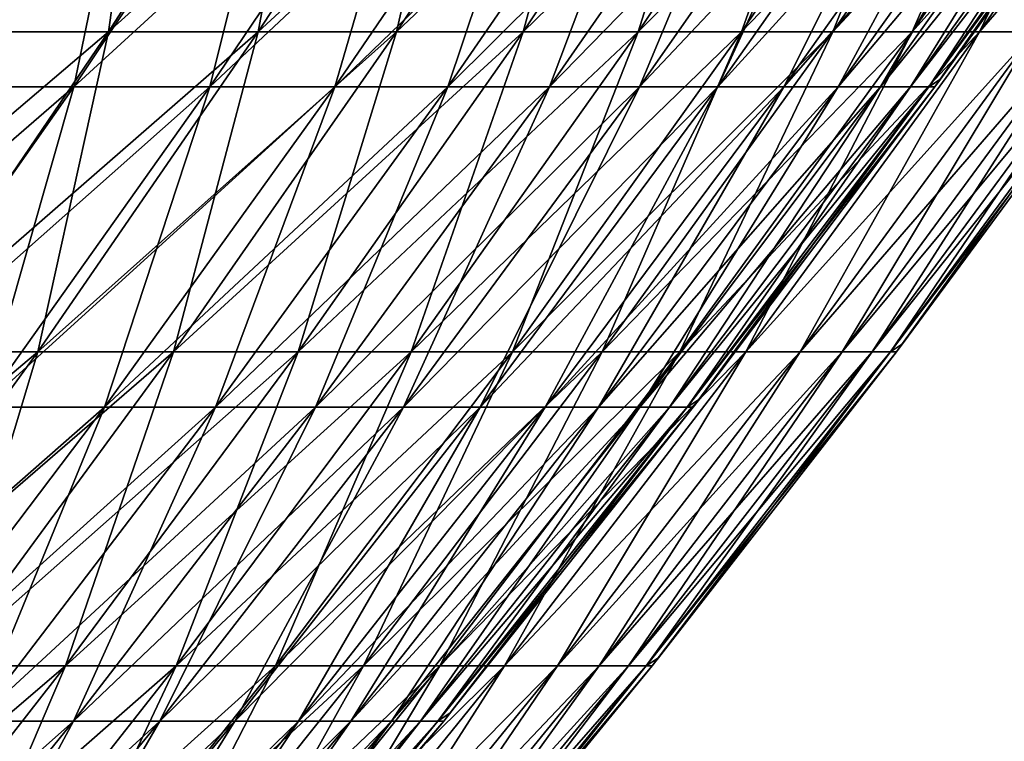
# Model space of a CAD drawing. Header units: millimetres. Extents: x -250 to 250, y 3898 to 4150.
# Tile 526 of 558: x 186 to 201, y 3993 to 4004. Entities that reach past the tile are written whole.
import ezdxf

# ---------------------------------------------------------------- set-up
doc = ezdxf.new("R2010")
doc.units = ezdxf.units.MM
doc.header["$LTSCALE"] = 5.599365
for name, color, linetype in [('2', 7, 'CONTINUOUS'), ('3', 7, 'CONTINUOUS'), ('4', 7, 'CONTINUOUS'), ('5', 7, 'CONTINUOUS')]:
    doc.layers.add(name, color=color, linetype=linetype)

msp = doc.modelspace()

# ---------------------------------------------------------------- linework, layer by layer
at = {"layer": '2', "color": 251, "linetype": 'Continuous', "true_color": 0x504f50}
for points in [[(184.382, 4004.03, -84.829), (181.682, 4004.03, -90.467), (187.632, 4009.137, -86.324), (184.382, 4004.03, -84.829)], [(187.632, 4009.137, -86.324), (181.682, 4004.03, -90.467), (184.885, 4009.137, -92.062), (187.632, 4009.137, -86.324)], [(186.907, 4004.03, -79.111), (184.382, 4004.03, -84.829), (190.201, 4009.137, -80.505), (186.907, 4004.03, -79.111)], [(190.201, 4009.137, -80.505), (184.382, 4004.03, -84.829), (187.632, 4009.137, -86.324), (190.201, 4009.137, -80.505)], [(189.255, 4004.03, -73.318), (186.907, 4004.03, -79.111), (192.59, 4009.137, -74.61), (189.255, 4004.03, -73.318)], [(192.59, 4009.137, -74.61), (186.907, 4004.03, -79.111), (190.201, 4009.137, -80.505), (192.59, 4009.137, -74.61)], [(191.423, 4004.03, -67.455), (189.255, 4004.03, -73.318), (194.797, 4009.137, -68.644), (191.423, 4004.03, -67.455)], [(194.797, 4009.137, -68.644), (189.255, 4004.03, -73.318), (192.59, 4009.137, -74.61), (194.797, 4009.137, -68.644)], [(193.409, 4004.03, -61.528), (191.423, 4004.03, -67.455), (196.818, 4009.137, -62.612), (193.409, 4004.03, -61.528)], [(196.818, 4009.137, -62.612), (191.423, 4004.03, -67.455), (194.797, 4009.137, -68.644), (196.818, 4009.137, -62.612)], [(195.212, 4004.03, -55.543), (193.409, 4004.03, -61.528), (198.653, 4009.137, -56.522), (195.212, 4004.03, -55.543)], [(198.653, 4009.137, -56.522), (193.409, 4004.03, -61.528), (196.818, 4009.137, -62.612), (198.653, 4009.137, -56.522)], [(196.83, 4004.03, -49.505), (195.212, 4004.03, -55.543), (200.299, 4009.137, -50.377), (196.83, 4004.03, -49.505)], [(200.299, 4009.137, -50.377), (195.212, 4004.03, -55.543), (198.653, 4009.137, -56.522), (200.299, 4009.137, -50.377)], [(198.261, 4004.03, -43.42), (196.83, 4004.03, -49.505), (201.756, 4009.137, -44.185), (198.261, 4004.03, -43.42)], [(201.756, 4009.137, -44.185), (196.83, 4004.03, -49.505), (200.299, 4009.137, -50.377), (201.756, 4009.137, -44.185)], [(199.504, 4004.03, -37.294), (198.261, 4004.03, -43.42), (203.021, 4009.137, -37.951), (199.504, 4004.03, -37.294)], [(203.021, 4009.137, -37.951), (198.261, 4004.03, -43.42), (201.756, 4009.137, -44.185), (203.021, 4009.137, -37.951)], [(200.558, 4004.03, -31.132), (199.504, 4004.03, -37.294), (204.093, 4009.137, -31.681), (200.558, 4004.03, -31.132)], [(204.093, 4009.137, -31.681), (199.504, 4004.03, -37.294), (203.021, 4009.137, -37.951), (204.093, 4009.137, -31.681)], [(201.422, 4004.03, -24.941), (200.558, 4004.03, -31.132), (204.972, 4009.137, -25.381), (201.422, 4004.03, -24.941)], [(204.972, 4009.137, -25.381), (200.558, 4004.03, -31.132), (204.093, 4009.137, -31.681), (204.972, 4009.137, -25.381)], [(183.497, 3999.014, -77.667), (181.018, 3999.014, -83.281), (186.907, 4004.03, -79.111), (183.497, 3999.014, -77.667)], [(186.907, 4004.03, -79.111), (181.018, 3999.014, -83.281), (184.382, 4004.03, -84.829), (186.907, 4004.03, -79.111)], [(185.801, 3999.014, -71.98), (183.497, 3999.014, -77.667), (189.255, 4004.03, -73.318), (185.801, 3999.014, -71.98)], [(189.255, 4004.03, -73.318), (183.497, 3999.014, -77.667), (186.907, 4004.03, -79.111), (189.255, 4004.03, -73.318)], [(187.93, 3999.014, -66.224), (185.801, 3999.014, -71.98), (191.423, 4004.03, -67.455), (187.93, 3999.014, -66.224)], [(191.423, 4004.03, -67.455), (185.801, 3999.014, -71.98), (189.255, 4004.03, -73.318), (191.423, 4004.03, -67.455)], [(189.88, 3999.014, -60.405), (187.93, 3999.014, -66.224), (193.409, 4004.03, -61.528), (189.88, 3999.014, -60.405)], [(193.409, 4004.03, -61.528), (187.93, 3999.014, -66.224), (191.423, 4004.03, -67.455), (193.409, 4004.03, -61.528)], [(191.65, 3999.014, -54.529), (189.88, 3999.014, -60.405), (195.212, 4004.03, -55.543), (191.65, 3999.014, -54.529)], [(195.212, 4004.03, -55.543), (189.88, 3999.014, -60.405), (193.409, 4004.03, -61.528), (195.212, 4004.03, -55.543)], [(193.239, 3999.014, -48.601), (191.65, 3999.014, -54.529), (196.83, 4004.03, -49.505), (193.239, 3999.014, -48.601)], [(196.83, 4004.03, -49.505), (191.65, 3999.014, -54.529), (195.212, 4004.03, -55.543), (196.83, 4004.03, -49.505)], [(194.644, 3999.014, -42.628), (193.239, 3999.014, -48.601), (198.261, 4004.03, -43.42), (194.644, 3999.014, -42.628)], [(198.261, 4004.03, -43.42), (193.239, 3999.014, -48.601), (196.83, 4004.03, -49.505), (198.261, 4004.03, -43.42)], [(195.864, 3999.014, -36.613), (194.644, 3999.014, -42.628), (199.504, 4004.03, -37.294), (195.864, 3999.014, -36.613)], [(199.504, 4004.03, -37.294), (194.644, 3999.014, -42.628), (198.261, 4004.03, -43.42), (199.504, 4004.03, -37.294)], [(196.899, 3999.014, -30.564), (195.864, 3999.014, -36.613), (200.558, 4004.03, -31.132), (196.899, 3999.014, -30.564)], [(200.558, 4004.03, -31.132), (195.864, 3999.014, -36.613), (199.504, 4004.03, -37.294), (200.558, 4004.03, -31.132)], [(197.747, 3999.014, -24.486), (196.899, 3999.014, -30.564), (201.422, 4004.03, -24.941), (197.747, 3999.014, -24.486)], [(201.422, 4004.03, -24.941), (196.899, 3999.014, -30.564), (200.558, 4004.03, -31.132), (201.422, 4004.03, -24.941)], [(198.407, 3999.014, -18.385), (197.747, 3999.014, -24.486), (202.094, 4004.03, -18.727), (198.407, 3999.014, -18.385)], [(202.094, 4004.03, -18.727), (197.747, 3999.014, -24.486), (201.422, 4004.03, -24.941), (202.094, 4004.03, -18.727)], [(198.879, 3999.014, -12.266), (198.407, 3999.014, -18.385), (202.575, 4004.03, -12.494), (198.879, 3999.014, -12.266)], [(202.575, 4004.03, -12.494), (198.407, 3999.014, -18.385), (202.094, 4004.03, -18.727), (202.575, 4004.03, -12.494)], [(199.162, 3999.014, -6.136), (198.879, 3999.014, -12.266), (202.864, 4004.03, -6.25), (199.162, 3999.014, -6.136)], [(202.864, 4004.03, -6.25), (198.879, 3999.014, -12.266), (202.575, 4004.03, -12.494), (202.864, 4004.03, -6.25)], [(199.351, 3999.138), (199.162, 3999.014, -6.136), (202.96, 4004.03), (199.351, 3999.138)], [(202.96, 4004.03), (199.162, 3999.014, -6.136), (202.864, 4004.03, -6.25), (202.96, 4004.03)], [(199.257, 3999.014), (199.162, 3999.014, -6.136), (199.351, 3999.138), (199.257, 3999.014)], [(182.233, 3994.092, -70.597), (179.972, 3994.092, -76.176), (185.801, 3999.014, -71.98), (182.233, 3994.092, -70.597)], [(185.801, 3999.014, -71.98), (179.972, 3994.092, -76.176), (183.497, 3999.014, -77.667), (185.801, 3999.014, -71.98)], [(184.32, 3994.092, -64.952), (182.233, 3994.092, -70.597), (187.93, 3999.014, -66.224), (184.32, 3994.092, -64.952)], [(187.93, 3999.014, -66.224), (182.233, 3994.092, -70.597), (185.801, 3999.014, -71.98), (187.93, 3999.014, -66.224)], [(186.233, 3994.092, -59.245), (184.32, 3994.092, -64.952), (189.88, 3999.014, -60.405), (186.233, 3994.092, -59.245)], [(189.88, 3999.014, -60.405), (184.32, 3994.092, -64.952), (187.93, 3999.014, -66.224), (189.88, 3999.014, -60.405)], [(187.969, 3994.092, -53.482), (186.233, 3994.092, -59.245), (191.65, 3999.014, -54.529), (187.969, 3994.092, -53.482)], [(191.65, 3999.014, -54.529), (186.233, 3994.092, -59.245), (189.88, 3999.014, -60.405), (191.65, 3999.014, -54.529)], [(189.527, 3994.092, -47.668), (187.969, 3994.092, -53.482), (193.239, 3999.014, -48.601), (189.527, 3994.092, -47.668)], [(193.239, 3999.014, -48.601), (187.969, 3994.092, -53.482), (191.65, 3999.014, -54.529), (193.239, 3999.014, -48.601)], [(190.905, 3994.092, -41.809), (189.527, 3994.092, -47.668), (194.644, 3999.014, -42.628), (190.905, 3994.092, -41.809)], [(194.644, 3999.014, -42.628), (189.527, 3994.092, -47.668), (193.239, 3999.014, -48.601), (194.644, 3999.014, -42.628)], [(192.102, 3994.092, -35.91), (190.905, 3994.092, -41.809), (195.864, 3999.014, -36.613), (192.102, 3994.092, -35.91)], [(195.864, 3999.014, -36.613), (190.905, 3994.092, -41.809), (194.644, 3999.014, -42.628), (195.864, 3999.014, -36.613)], [(193.117, 3994.092, -29.977), (192.102, 3994.092, -35.91), (196.899, 3999.014, -30.564), (193.117, 3994.092, -29.977)], [(196.899, 3999.014, -30.564), (192.102, 3994.092, -35.91), (195.864, 3999.014, -36.613), (196.899, 3999.014, -30.564)], [(193.948, 3994.092, -24.016), (193.117, 3994.092, -29.977), (197.747, 3999.014, -24.486), (193.948, 3994.092, -24.016)], [(197.747, 3999.014, -24.486), (193.117, 3994.092, -29.977), (196.899, 3999.014, -30.564), (197.747, 3999.014, -24.486)], [(194.596, 3994.092, -18.032), (193.948, 3994.092, -24.016), (198.407, 3999.014, -18.385), (194.596, 3994.092, -18.032)], [(198.407, 3999.014, -18.385), (193.948, 3994.092, -24.016), (197.747, 3999.014, -24.486), (198.407, 3999.014, -18.385)], [(195.059, 3994.092, -12.031), (194.596, 3994.092, -18.032), (198.879, 3999.014, -12.266), (195.059, 3994.092, -12.031)], [(198.879, 3999.014, -12.266), (194.596, 3994.092, -18.032), (198.407, 3999.014, -18.385), (198.879, 3999.014, -12.266)], [(195.337, 3994.092, -6.018), (195.059, 3994.092, -12.031), (199.162, 3999.014, -6.136), (195.337, 3994.092, -6.018)], [(199.162, 3999.014, -6.136), (195.059, 3994.092, -12.031), (198.879, 3999.014, -12.266), (199.162, 3999.014, -6.136)], [(195.53, 3994.219), (195.337, 3994.092, -6.018), (199.257, 3999.014), (195.53, 3994.219)], [(199.257, 3999.014), (195.337, 3994.092, -6.018), (199.162, 3999.014, -6.136), (199.257, 3999.014)], [(195.429, 3994.092), (195.337, 3994.092, -6.018), (195.53, 3994.219), (195.429, 3994.092)], [(182.47, 3989.267, -58.048), (180.596, 3989.267, -63.64), (186.233, 3994.092, -59.245), (182.47, 3989.267, -58.048)], [(186.233, 3994.092, -59.245), (180.596, 3989.267, -63.64), (184.32, 3994.092, -64.952), (186.233, 3994.092, -59.245)], [(184.171, 3989.267, -52.401), (182.47, 3989.267, -58.048), (187.969, 3994.092, -53.482), (184.171, 3989.267, -52.401)], [(187.969, 3994.092, -53.482), (182.47, 3989.267, -58.048), (186.233, 3994.092, -59.245), (187.969, 3994.092, -53.482)], [(185.697, 3989.267, -46.705), (184.171, 3989.267, -52.401), (189.527, 3994.092, -47.668), (185.697, 3989.267, -46.705)], [(189.527, 3994.092, -47.668), (184.171, 3989.267, -52.401), (187.969, 3994.092, -53.482), (189.527, 3994.092, -47.668)], [(187.048, 3989.267, -40.964), (185.697, 3989.267, -46.705), (190.905, 3994.092, -41.809), (187.048, 3989.267, -40.964)], [(190.905, 3994.092, -41.809), (185.697, 3989.267, -46.705), (189.527, 3994.092, -47.668), (190.905, 3994.092, -41.809)], [(188.22, 3989.267, -35.184), (187.048, 3989.267, -40.964), (192.102, 3994.092, -35.91), (188.22, 3989.267, -35.184)], [(192.102, 3994.092, -35.91), (187.048, 3989.267, -40.964), (190.905, 3994.092, -41.809), (192.102, 3994.092, -35.91)], [(189.215, 3989.267, -29.372), (188.22, 3989.267, -35.184), (193.117, 3994.092, -29.977), (189.215, 3989.267, -29.372)], [(193.117, 3994.092, -29.977), (188.22, 3989.267, -35.184), (192.102, 3994.092, -35.91), (193.117, 3994.092, -29.977)], [(190.029, 3989.267, -23.531), (189.215, 3989.267, -29.372), (193.948, 3994.092, -24.016), (190.029, 3989.267, -23.531)], [(193.948, 3994.092, -24.016), (189.215, 3989.267, -29.372), (193.117, 3994.092, -29.977), (193.948, 3994.092, -24.016)], [(190.664, 3989.267, -17.668), (190.029, 3989.267, -23.531), (194.596, 3994.092, -18.032), (190.664, 3989.267, -17.668)], [(194.596, 3994.092, -18.032), (190.029, 3989.267, -23.531), (193.948, 3994.092, -24.016), (194.596, 3994.092, -18.032)], [(191.117, 3989.267, -11.788), (190.664, 3989.267, -17.668), (195.059, 3994.092, -12.031), (191.117, 3989.267, -11.788)], [(195.059, 3994.092, -12.031), (190.664, 3989.267, -17.668), (194.596, 3994.092, -18.032), (195.059, 3994.092, -12.031)], [(191.39, 3989.267, -5.897), (191.117, 3989.267, -11.788), (195.337, 3994.092, -6.018), (191.39, 3989.267, -5.897)], [(195.337, 3994.092, -6.018), (191.117, 3989.267, -11.788), (195.059, 3994.092, -12.031), (195.337, 3994.092, -6.018)], [(191.589, 3989.396), (191.39, 3989.267, -5.897), (195.429, 3994.092), (191.589, 3989.396)], [(195.429, 3994.092), (191.39, 3989.267, -5.897), (195.337, 3994.092, -6.018), (195.429, 3994.092)]]:
    msp.add_3dface(points, dxfattribs=at)
at = {"layer": '3', "color": 251, "linetype": 'Continuous', "true_color": 0x504f50}
for points in [[(184.382, 4004.03, 84.829), (186.907, 4004.03, 79.111), (187.632, 4009.137, 86.324), (184.382, 4004.03, 84.829)], [(184.885, 4009.137, 92.062), (184.382, 4004.03, 84.829), (187.632, 4009.137, 86.324), (184.885, 4009.137, 92.062)], [(186.907, 4004.03, 79.111), (189.255, 4004.03, 73.318), (190.201, 4009.137, 80.505), (186.907, 4004.03, 79.111)], [(187.632, 4009.137, 86.324), (186.907, 4004.03, 79.111), (190.201, 4009.137, 80.505), (187.632, 4009.137, 86.324)], [(189.255, 4004.03, 73.318), (191.423, 4004.03, 67.455), (192.59, 4009.137, 74.61), (189.255, 4004.03, 73.318)], [(190.201, 4009.137, 80.505), (189.255, 4004.03, 73.318), (192.59, 4009.137, 74.61), (190.201, 4009.137, 80.505)], [(191.423, 4004.03, 67.455), (193.409, 4004.03, 61.528), (194.797, 4009.137, 68.644), (191.423, 4004.03, 67.455)], [(192.59, 4009.137, 74.61), (191.423, 4004.03, 67.455), (194.797, 4009.137, 68.644), (192.59, 4009.137, 74.61)], [(193.409, 4004.03, 61.528), (195.212, 4004.03, 55.543), (196.818, 4009.137, 62.612), (193.409, 4004.03, 61.528)], [(194.797, 4009.137, 68.644), (193.409, 4004.03, 61.528), (196.818, 4009.137, 62.612), (194.797, 4009.137, 68.644)], [(195.212, 4004.03, 55.543), (196.83, 4004.03, 49.505), (198.653, 4009.137, 56.522), (195.212, 4004.03, 55.543)], [(196.818, 4009.137, 62.612), (195.212, 4004.03, 55.543), (198.653, 4009.137, 56.522), (196.818, 4009.137, 62.612)], [(196.83, 4004.03, 49.505), (198.261, 4004.03, 43.42), (200.299, 4009.137, 50.377), (196.83, 4004.03, 49.505)], [(198.653, 4009.137, 56.522), (196.83, 4004.03, 49.505), (200.299, 4009.137, 50.377), (198.653, 4009.137, 56.522)], [(198.261, 4004.03, 43.42), (199.504, 4004.03, 37.294), (201.756, 4009.137, 44.185), (198.261, 4004.03, 43.42)], [(200.299, 4009.137, 50.377), (198.261, 4004.03, 43.42), (201.756, 4009.137, 44.185), (200.299, 4009.137, 50.377)], [(199.504, 4004.03, 37.294), (200.558, 4004.03, 31.132), (203.021, 4009.137, 37.951), (199.504, 4004.03, 37.294)], [(201.756, 4009.137, 44.185), (199.504, 4004.03, 37.294), (203.021, 4009.137, 37.951), (201.756, 4009.137, 44.185)], [(200.558, 4004.03, 31.132), (201.422, 4004.03, 24.941), (204.093, 4009.137, 31.681), (200.558, 4004.03, 31.132)], [(203.021, 4009.137, 37.951), (200.558, 4004.03, 31.132), (204.093, 4009.137, 31.681), (203.021, 4009.137, 37.951)], [(183.497, 3999.014, 77.667), (185.801, 3999.014, 71.98), (186.907, 4004.03, 79.111), (183.497, 3999.014, 77.667)], [(184.382, 4004.03, 84.829), (183.497, 3999.014, 77.667), (186.907, 4004.03, 79.111), (184.382, 4004.03, 84.829)], [(185.801, 3999.014, 71.98), (187.93, 3999.014, 66.224), (189.255, 4004.03, 73.318), (185.801, 3999.014, 71.98)], [(186.907, 4004.03, 79.111), (185.801, 3999.014, 71.98), (189.255, 4004.03, 73.318), (186.907, 4004.03, 79.111)], [(187.93, 3999.014, 66.224), (189.88, 3999.014, 60.405), (191.423, 4004.03, 67.455), (187.93, 3999.014, 66.224)], [(189.255, 4004.03, 73.318), (187.93, 3999.014, 66.224), (191.423, 4004.03, 67.455), (189.255, 4004.03, 73.318)], [(189.88, 3999.014, 60.405), (191.65, 3999.014, 54.529), (193.409, 4004.03, 61.528), (189.88, 3999.014, 60.405)], [(191.423, 4004.03, 67.455), (189.88, 3999.014, 60.405), (193.409, 4004.03, 61.528), (191.423, 4004.03, 67.455)], [(191.65, 3999.014, 54.529), (193.239, 3999.014, 48.601), (195.212, 4004.03, 55.543), (191.65, 3999.014, 54.529)], [(193.409, 4004.03, 61.528), (191.65, 3999.014, 54.529), (195.212, 4004.03, 55.543), (193.409, 4004.03, 61.528)], [(193.239, 3999.014, 48.601), (194.644, 3999.014, 42.628), (196.83, 4004.03, 49.505), (193.239, 3999.014, 48.601)], [(195.212, 4004.03, 55.543), (193.239, 3999.014, 48.601), (196.83, 4004.03, 49.505), (195.212, 4004.03, 55.543)], [(194.644, 3999.014, 42.628), (195.864, 3999.014, 36.613), (198.261, 4004.03, 43.42), (194.644, 3999.014, 42.628)], [(196.83, 4004.03, 49.505), (194.644, 3999.014, 42.628), (198.261, 4004.03, 43.42), (196.83, 4004.03, 49.505)], [(195.864, 3999.014, 36.613), (196.899, 3999.014, 30.564), (199.504, 4004.03, 37.294), (195.864, 3999.014, 36.613)], [(198.261, 4004.03, 43.42), (195.864, 3999.014, 36.613), (199.504, 4004.03, 37.294), (198.261, 4004.03, 43.42)], [(196.899, 3999.014, 30.564), (197.747, 3999.014, 24.486), (200.558, 4004.03, 31.132), (196.899, 3999.014, 30.564)], [(199.504, 4004.03, 37.294), (196.899, 3999.014, 30.564), (200.558, 4004.03, 31.132), (199.504, 4004.03, 37.294)], [(197.747, 3999.014, 24.486), (198.407, 3999.014, 18.385), (201.422, 4004.03, 24.941), (197.747, 3999.014, 24.486)], [(200.558, 4004.03, 31.132), (197.747, 3999.014, 24.486), (201.422, 4004.03, 24.941), (200.558, 4004.03, 31.132)], [(198.407, 3999.014, 18.385), (198.879, 3999.014, 12.266), (202.094, 4004.03, 18.727), (198.407, 3999.014, 18.385)], [(201.422, 4004.03, 24.941), (198.407, 3999.014, 18.385), (202.094, 4004.03, 18.727), (201.422, 4004.03, 24.941)], [(198.879, 3999.014, 12.266), (199.162, 3999.014, 6.136), (202.575, 4004.03, 12.494), (198.879, 3999.014, 12.266)], [(202.094, 4004.03, 18.727), (198.879, 3999.014, 12.266), (202.575, 4004.03, 12.494), (202.094, 4004.03, 18.727)], [(199.162, 3999.014, 6.136), (199.257, 3999.014), (202.864, 4004.03, 6.25), (199.162, 3999.014, 6.136)], [(202.575, 4004.03, 12.494), (199.162, 3999.014, 6.136), (202.864, 4004.03, 6.25), (202.575, 4004.03, 12.494)], [(199.257, 3999.014), (199.351, 3999.138), (202.864, 4004.03, 6.25), (199.257, 3999.014)], [(199.351, 3999.138), (202.96, 4004.03), (202.864, 4004.03, 6.25), (199.351, 3999.138)], [(182.233, 3994.092, 70.597), (184.32, 3994.092, 64.952), (185.801, 3999.014, 71.98), (182.233, 3994.092, 70.597)], [(183.497, 3999.014, 77.667), (182.233, 3994.092, 70.597), (185.801, 3999.014, 71.98), (183.497, 3999.014, 77.667)], [(184.32, 3994.092, 64.952), (186.233, 3994.092, 59.245), (187.93, 3999.014, 66.224), (184.32, 3994.092, 64.952)], [(185.801, 3999.014, 71.98), (184.32, 3994.092, 64.952), (187.93, 3999.014, 66.224), (185.801, 3999.014, 71.98)], [(186.233, 3994.092, 59.245), (187.969, 3994.092, 53.482), (189.88, 3999.014, 60.405), (186.233, 3994.092, 59.245)], [(187.93, 3999.014, 66.224), (186.233, 3994.092, 59.245), (189.88, 3999.014, 60.405), (187.93, 3999.014, 66.224)], [(187.969, 3994.092, 53.482), (189.527, 3994.092, 47.668), (191.65, 3999.014, 54.529), (187.969, 3994.092, 53.482)], [(189.88, 3999.014, 60.405), (187.969, 3994.092, 53.482), (191.65, 3999.014, 54.529), (189.88, 3999.014, 60.405)], [(189.527, 3994.092, 47.668), (190.905, 3994.092, 41.809), (193.239, 3999.014, 48.601), (189.527, 3994.092, 47.668)], [(191.65, 3999.014, 54.529), (189.527, 3994.092, 47.668), (193.239, 3999.014, 48.601), (191.65, 3999.014, 54.529)], [(190.905, 3994.092, 41.809), (192.102, 3994.092, 35.91), (194.644, 3999.014, 42.628), (190.905, 3994.092, 41.809)], [(193.239, 3999.014, 48.601), (190.905, 3994.092, 41.809), (194.644, 3999.014, 42.628), (193.239, 3999.014, 48.601)], [(192.102, 3994.092, 35.91), (193.117, 3994.092, 29.977), (195.864, 3999.014, 36.613), (192.102, 3994.092, 35.91)], [(194.644, 3999.014, 42.628), (192.102, 3994.092, 35.91), (195.864, 3999.014, 36.613), (194.644, 3999.014, 42.628)], [(193.117, 3994.092, 29.977), (193.948, 3994.092, 24.016), (196.899, 3999.014, 30.564), (193.117, 3994.092, 29.977)], [(195.864, 3999.014, 36.613), (193.117, 3994.092, 29.977), (196.899, 3999.014, 30.564), (195.864, 3999.014, 36.613)], [(193.948, 3994.092, 24.016), (194.596, 3994.092, 18.032), (197.747, 3999.014, 24.486), (193.948, 3994.092, 24.016)], [(196.899, 3999.014, 30.564), (193.948, 3994.092, 24.016), (197.747, 3999.014, 24.486), (196.899, 3999.014, 30.564)], [(194.596, 3994.092, 18.032), (195.059, 3994.092, 12.031), (198.407, 3999.014, 18.385), (194.596, 3994.092, 18.032)], [(197.747, 3999.014, 24.486), (194.596, 3994.092, 18.032), (198.407, 3999.014, 18.385), (197.747, 3999.014, 24.486)], [(195.059, 3994.092, 12.031), (195.337, 3994.092, 6.018), (198.879, 3999.014, 12.266), (195.059, 3994.092, 12.031)], [(198.407, 3999.014, 18.385), (195.059, 3994.092, 12.031), (198.879, 3999.014, 12.266), (198.407, 3999.014, 18.385)], [(195.337, 3994.092, 6.018), (195.429, 3994.092), (199.162, 3999.014, 6.136), (195.337, 3994.092, 6.018)], [(198.879, 3999.014, 12.266), (195.337, 3994.092, 6.018), (199.162, 3999.014, 6.136), (198.879, 3999.014, 12.266)], [(195.429, 3994.092), (195.53, 3994.219), (199.162, 3999.014, 6.136), (195.429, 3994.092)], [(195.53, 3994.219), (199.257, 3999.014), (199.162, 3999.014, 6.136), (195.53, 3994.219)], [(182.47, 3989.267, 58.048), (184.171, 3989.267, 52.401), (186.233, 3994.092, 59.245), (182.47, 3989.267, 58.048)], [(184.32, 3994.092, 64.952), (182.47, 3989.267, 58.048), (186.233, 3994.092, 59.245), (184.32, 3994.092, 64.952)], [(184.171, 3989.267, 52.401), (185.697, 3989.267, 46.705), (187.969, 3994.092, 53.482), (184.171, 3989.267, 52.401)], [(186.233, 3994.092, 59.245), (184.171, 3989.267, 52.401), (187.969, 3994.092, 53.482), (186.233, 3994.092, 59.245)], [(185.697, 3989.267, 46.705), (187.048, 3989.267, 40.964), (189.527, 3994.092, 47.668), (185.697, 3989.267, 46.705)], [(187.969, 3994.092, 53.482), (185.697, 3989.267, 46.705), (189.527, 3994.092, 47.668), (187.969, 3994.092, 53.482)], [(187.048, 3989.267, 40.964), (188.22, 3989.267, 35.184), (190.905, 3994.092, 41.809), (187.048, 3989.267, 40.964)], [(189.527, 3994.092, 47.668), (187.048, 3989.267, 40.964), (190.905, 3994.092, 41.809), (189.527, 3994.092, 47.668)], [(188.22, 3989.267, 35.184), (189.215, 3989.267, 29.372), (192.102, 3994.092, 35.91), (188.22, 3989.267, 35.184)], [(190.905, 3994.092, 41.809), (188.22, 3989.267, 35.184), (192.102, 3994.092, 35.91), (190.905, 3994.092, 41.809)], [(189.215, 3989.267, 29.372), (190.029, 3989.267, 23.531), (193.117, 3994.092, 29.977), (189.215, 3989.267, 29.372)], [(192.102, 3994.092, 35.91), (189.215, 3989.267, 29.372), (193.117, 3994.092, 29.977), (192.102, 3994.092, 35.91)], [(190.029, 3989.267, 23.531), (190.664, 3989.267, 17.668), (193.948, 3994.092, 24.016), (190.029, 3989.267, 23.531)], [(193.117, 3994.092, 29.977), (190.029, 3989.267, 23.531), (193.948, 3994.092, 24.016), (193.117, 3994.092, 29.977)], [(190.664, 3989.267, 17.668), (191.117, 3989.267, 11.788), (194.596, 3994.092, 18.032), (190.664, 3989.267, 17.668)], [(193.948, 3994.092, 24.016), (190.664, 3989.267, 17.668), (194.596, 3994.092, 18.032), (193.948, 3994.092, 24.016)], [(191.117, 3989.267, 11.788), (191.39, 3989.267, 5.897), (195.059, 3994.092, 12.031), (191.117, 3989.267, 11.788)], [(194.596, 3994.092, 18.032), (191.117, 3989.267, 11.788), (195.059, 3994.092, 12.031), (194.596, 3994.092, 18.032)], [(191.39, 3989.267, 5.897), (191.481, 3989.267), (195.337, 3994.092, 6.018), (191.39, 3989.267, 5.897)], [(195.059, 3994.092, 12.031), (191.39, 3989.267, 5.897), (195.337, 3994.092, 6.018), (195.059, 3994.092, 12.031)], [(191.481, 3989.267), (191.589, 3989.396), (195.337, 3994.092, 6.018), (191.481, 3989.267)], [(191.589, 3989.396), (195.429, 3994.092), (195.337, 3994.092, 6.018), (191.589, 3989.396)]]:
    msp.add_3dface(points, dxfattribs=at)
at = {"layer": '4', "color": 155, "linetype": 'Continuous', "true_color": 0x4a708c}
for points in [[(184.051, 4003.165, 77.902), (181.565, 4003.165, 83.533), (187.419, 4008.277, 79.328), (184.051, 4003.165, 77.902)], [(187.419, 4008.277, 79.328), (181.565, 4003.165, 83.533), (184.887, 4008.277, 85.061), (187.419, 4008.277, 79.328)], [(186.363, 4003.165, 72.197), (184.051, 4003.165, 77.902), (189.773, 4008.277, 73.518), (186.363, 4003.165, 72.197)], [(189.773, 4008.277, 73.518), (184.051, 4003.165, 77.902), (187.419, 4008.277, 79.328), (189.773, 4008.277, 73.518)], [(188.498, 4003.165, 66.424), (186.363, 4003.165, 72.197), (191.947, 4008.277, 67.639), (188.498, 4003.165, 66.424)], [(191.947, 4008.277, 67.639), (186.363, 4003.165, 72.197), (189.773, 4008.277, 73.518), (191.947, 4008.277, 67.639)], [(190.454, 4003.165, 60.588), (188.498, 4003.165, 66.424), (193.939, 4008.277, 61.696), (190.454, 4003.165, 60.588)], [(193.939, 4008.277, 61.696), (188.498, 4003.165, 66.424), (191.947, 4008.277, 67.639), (193.939, 4008.277, 61.696)], [(192.229, 4003.165, 54.694), (190.454, 4003.165, 60.588), (195.747, 4008.277, 55.695), (192.229, 4003.165, 54.694)], [(195.747, 4008.277, 55.695), (190.454, 4003.165, 60.588), (193.939, 4008.277, 61.696), (195.747, 4008.277, 55.695)], [(193.822, 4003.165, 48.748), (192.229, 4003.165, 54.694), (197.369, 4008.277, 49.64), (193.822, 4003.165, 48.748)], [(197.369, 4008.277, 49.64), (192.229, 4003.165, 54.694), (195.747, 4008.277, 55.695), (197.369, 4008.277, 49.64)], [(195.232, 4003.165, 42.756), (193.822, 4003.165, 48.748), (198.804, 4008.277, 43.539), (195.232, 4003.165, 42.756)], [(198.804, 4008.277, 43.539), (193.822, 4003.165, 48.748), (197.369, 4008.277, 49.64), (198.804, 4008.277, 43.539)], [(196.456, 4003.165, 36.724), (195.232, 4003.165, 42.756), (200.05, 4008.277, 37.396), (196.456, 4003.165, 36.724)], [(200.05, 4008.277, 37.396), (195.232, 4003.165, 42.756), (198.804, 4008.277, 43.539), (200.05, 4008.277, 37.396)], [(197.493, 4003.165, 30.657), (196.456, 4003.165, 36.724), (201.107, 4008.277, 31.218), (197.493, 4003.165, 30.657)], [(201.107, 4008.277, 31.218), (196.456, 4003.165, 36.724), (200.05, 4008.277, 37.396), (201.107, 4008.277, 31.218)], [(198.344, 4003.165, 24.56), (197.493, 4003.165, 30.657), (201.973, 4008.277, 25.01), (198.344, 4003.165, 24.56)], [(201.973, 4008.277, 25.01), (197.493, 4003.165, 30.657), (201.107, 4008.277, 31.218), (201.973, 4008.277, 25.01)], [(199.006, 4003.165, 18.441), (198.344, 4003.165, 24.56), (202.648, 4008.277, 18.778), (199.006, 4003.165, 18.441)], [(202.648, 4008.277, 18.778), (198.344, 4003.165, 24.56), (201.973, 4008.277, 25.01), (202.648, 4008.277, 18.778)], [(199.48, 4003.165, 12.303), (199.006, 4003.165, 18.441), (203.13, 4008.277, 12.529), (199.48, 4003.165, 12.303)], [(203.13, 4008.277, 12.529), (199.006, 4003.165, 18.441), (202.648, 4008.277, 18.778), (203.13, 4008.277, 12.529)], [(199.764, 4003.165, 6.155), (199.48, 4003.165, 12.303), (203.419, 4008.277, 6.267), (199.764, 4003.165, 6.155)], [(203.419, 4008.277, 6.267), (199.48, 4003.165, 12.303), (203.13, 4008.277, 12.529), (203.419, 4008.277, 6.267)], [(199.948, 4003.286), (199.764, 4003.165, 6.155), (203.516, 4008.277), (199.948, 4003.286)], [(203.516, 4008.277), (199.764, 4003.165, 6.155), (203.419, 4008.277, 6.267), (203.516, 4008.277)], [(182.833, 3998.147, 70.83), (180.565, 3998.147, 76.427), (186.363, 4003.165, 72.197), (182.833, 3998.147, 70.83)], [(186.363, 4003.165, 72.197), (180.565, 3998.147, 76.427), (184.051, 4003.165, 77.902), (186.363, 4003.165, 72.197)], [(184.927, 3998.147, 65.166), (182.833, 3998.147, 70.83), (188.498, 4003.165, 66.424), (184.927, 3998.147, 65.166)], [(188.498, 4003.165, 66.424), (182.833, 3998.147, 70.83), (186.363, 4003.165, 72.197), (188.498, 4003.165, 66.424)], [(186.846, 3998.147, 59.44), (184.927, 3998.147, 65.166), (190.454, 4003.165, 60.588), (186.846, 3998.147, 59.44)], [(190.454, 4003.165, 60.588), (184.927, 3998.147, 65.166), (188.498, 4003.165, 66.424), (190.454, 4003.165, 60.588)], [(188.588, 3998.147, 53.658), (186.846, 3998.147, 59.44), (192.229, 4003.165, 54.694), (188.588, 3998.147, 53.658)], [(192.229, 4003.165, 54.694), (186.846, 3998.147, 59.44), (190.454, 4003.165, 60.588), (192.229, 4003.165, 54.694)], [(190.151, 3998.147, 47.825), (188.588, 3998.147, 53.658), (193.822, 4003.165, 48.748), (190.151, 3998.147, 47.825)], [(193.822, 4003.165, 48.748), (188.588, 3998.147, 53.658), (192.229, 4003.165, 54.694), (193.822, 4003.165, 48.748)], [(191.534, 3998.147, 41.947), (190.151, 3998.147, 47.825), (195.232, 4003.165, 42.756), (191.534, 3998.147, 41.947)], [(195.232, 4003.165, 42.756), (190.151, 3998.147, 47.825), (193.822, 4003.165, 48.748), (195.232, 4003.165, 42.756)], [(192.735, 3998.147, 36.028), (191.534, 3998.147, 41.947), (196.456, 4003.165, 36.724), (192.735, 3998.147, 36.028)], [(196.456, 4003.165, 36.724), (191.534, 3998.147, 41.947), (195.232, 4003.165, 42.756), (196.456, 4003.165, 36.724)], [(193.753, 3998.147, 30.076), (192.735, 3998.147, 36.028), (197.493, 4003.165, 30.657), (193.753, 3998.147, 30.076)], [(197.493, 4003.165, 30.657), (192.735, 3998.147, 36.028), (196.456, 4003.165, 36.724), (197.493, 4003.165, 30.657)], [(194.587, 3998.147, 24.095), (193.753, 3998.147, 30.076), (198.344, 4003.165, 24.56), (194.587, 3998.147, 24.095)], [(198.344, 4003.165, 24.56), (193.753, 3998.147, 30.076), (197.493, 4003.165, 30.657), (198.344, 4003.165, 24.56)], [(195.237, 3998.147, 18.091), (194.587, 3998.147, 24.095), (199.006, 4003.165, 18.441), (195.237, 3998.147, 18.091)], [(199.006, 4003.165, 18.441), (194.587, 3998.147, 24.095), (198.344, 4003.165, 24.56), (199.006, 4003.165, 18.441)], [(195.701, 3998.147, 12.07), (195.237, 3998.147, 18.091), (199.48, 4003.165, 12.303), (195.701, 3998.147, 12.07)], [(199.48, 4003.165, 12.303), (195.237, 3998.147, 18.091), (199.006, 4003.165, 18.441), (199.48, 4003.165, 12.303)], [(195.98, 3998.147, 6.038), (195.701, 3998.147, 12.07), (199.764, 4003.165, 6.155), (195.98, 3998.147, 6.038)], [(199.764, 4003.165, 6.155), (195.701, 3998.147, 12.07), (199.48, 4003.165, 12.303), (199.764, 4003.165, 6.155)], [(196.169, 3998.271), (195.98, 3998.147, 6.038), (199.859, 4003.165), (196.169, 3998.271)], [(199.859, 4003.165), (195.98, 3998.147, 6.038), (199.764, 4003.165, 6.155), (199.859, 4003.165)], [(199.859, 4003.165), (199.764, 4003.165, 6.155), (199.948, 4003.286), (199.859, 4003.165)], [(196.073, 3998.147), (195.98, 3998.147, 6.038), (196.169, 3998.271), (196.073, 3998.147)], [(183.119, 3993.226, 58.254), (181.238, 3993.226, 63.866), (186.846, 3998.147, 59.44), (183.119, 3993.226, 58.254)], [(186.846, 3998.147, 59.44), (181.238, 3993.226, 63.866), (184.927, 3998.147, 65.166), (186.846, 3998.147, 59.44)], [(184.826, 3993.226, 52.588), (183.119, 3993.226, 58.254), (188.588, 3998.147, 53.658), (184.826, 3993.226, 52.588)], [(188.588, 3998.147, 53.658), (183.119, 3993.226, 58.254), (186.846, 3998.147, 59.44), (188.588, 3998.147, 53.658)], [(186.358, 3993.226, 46.871), (184.826, 3993.226, 52.588), (190.151, 3998.147, 47.825), (186.358, 3993.226, 46.871)], [(190.151, 3998.147, 47.825), (184.826, 3993.226, 52.588), (188.588, 3998.147, 53.658), (190.151, 3998.147, 47.825)], [(187.713, 3993.226, 41.11), (186.358, 3993.226, 46.871), (191.534, 3998.147, 41.947), (187.713, 3993.226, 41.11)], [(191.534, 3998.147, 41.947), (186.358, 3993.226, 46.871), (190.151, 3998.147, 47.825), (191.534, 3998.147, 41.947)], [(188.89, 3993.226, 35.31), (187.713, 3993.226, 41.11), (192.735, 3998.147, 36.028), (188.89, 3993.226, 35.31)], [(192.735, 3998.147, 36.028), (187.713, 3993.226, 41.11), (191.534, 3998.147, 41.947), (192.735, 3998.147, 36.028)], [(189.887, 3993.226, 29.476), (188.89, 3993.226, 35.31), (193.753, 3998.147, 30.076), (189.887, 3993.226, 29.476)], [(193.753, 3998.147, 30.076), (188.89, 3993.226, 35.31), (192.735, 3998.147, 36.028), (193.753, 3998.147, 30.076)], [(190.705, 3993.226, 23.614), (189.887, 3993.226, 29.476), (194.587, 3998.147, 24.095), (190.705, 3993.226, 23.614)], [(194.587, 3998.147, 24.095), (189.887, 3993.226, 29.476), (193.753, 3998.147, 30.076), (194.587, 3998.147, 24.095)], [(191.342, 3993.226, 17.73), (190.705, 3993.226, 23.614), (195.237, 3998.147, 18.091), (191.342, 3993.226, 17.73)], [(195.237, 3998.147, 18.091), (190.705, 3993.226, 23.614), (194.587, 3998.147, 24.095), (195.237, 3998.147, 18.091)], [(191.797, 3993.226, 11.83), (191.342, 3993.226, 17.73), (195.701, 3998.147, 12.07), (191.797, 3993.226, 11.83)], [(195.701, 3998.147, 12.07), (191.342, 3993.226, 17.73), (195.237, 3998.147, 18.091), (195.701, 3998.147, 12.07)], [(192.07, 3993.226, 5.918), (191.797, 3993.226, 11.83), (195.98, 3998.147, 6.038), (192.07, 3993.226, 5.918)], [(195.98, 3998.147, 6.038), (191.797, 3993.226, 11.83), (195.701, 3998.147, 12.07), (195.98, 3998.147, 6.038)], [(192.265, 3993.353), (192.07, 3993.226, 5.918), (196.073, 3998.147), (192.265, 3993.353)], [(196.073, 3998.147), (192.07, 3993.226, 5.918), (195.98, 3998.147, 6.038), (196.073, 3998.147)], [(192.162, 3993.226), (192.07, 3993.226, 5.918), (192.265, 3993.353), (192.162, 3993.226)], [(182.445, 3988.407, 45.887), (180.945, 3988.407, 51.483), (186.358, 3993.226, 46.871), (182.445, 3988.407, 45.887)], [(186.358, 3993.226, 46.871), (180.945, 3988.407, 51.483), (184.826, 3993.226, 52.588), (186.358, 3993.226, 46.871)], [(183.771, 3988.407, 40.247), (182.445, 3988.407, 45.887), (187.713, 3993.226, 41.11), (183.771, 3988.407, 40.247)], [(187.713, 3993.226, 41.11), (182.445, 3988.407, 45.887), (186.358, 3993.226, 46.871), (187.713, 3993.226, 41.11)], [(184.923, 3988.407, 34.568), (183.771, 3988.407, 40.247), (188.89, 3993.226, 35.31), (184.923, 3988.407, 34.568)], [(188.89, 3993.226, 35.31), (183.771, 3988.407, 40.247), (187.713, 3993.226, 41.11), (188.89, 3993.226, 35.31)], [(185.9, 3988.407, 28.857), (184.923, 3988.407, 34.568), (189.887, 3993.226, 29.476), (185.9, 3988.407, 28.857)], [(189.887, 3993.226, 29.476), (184.923, 3988.407, 34.568), (188.89, 3993.226, 35.31), (189.887, 3993.226, 29.476)], [(186.701, 3988.407, 23.119), (185.9, 3988.407, 28.857), (190.705, 3993.226, 23.614), (186.701, 3988.407, 23.119)], [(190.705, 3993.226, 23.614), (185.9, 3988.407, 28.857), (189.887, 3993.226, 29.476), (190.705, 3993.226, 23.614)], [(187.324, 3988.407, 17.358), (186.701, 3988.407, 23.119), (191.342, 3993.226, 17.73), (187.324, 3988.407, 17.358)], [(191.342, 3993.226, 17.73), (186.701, 3988.407, 23.119), (190.705, 3993.226, 23.614), (191.342, 3993.226, 17.73)], [(187.77, 3988.407, 11.581), (187.324, 3988.407, 17.358), (191.797, 3993.226, 11.83), (187.77, 3988.407, 11.581)], [(191.797, 3993.226, 11.83), (187.324, 3988.407, 17.358), (191.342, 3993.226, 17.73), (191.797, 3993.226, 11.83)], [(188.037, 3988.407, 5.793), (187.77, 3988.407, 11.581), (192.07, 3993.226, 5.918), (188.037, 3988.407, 5.793)], [(192.07, 3993.226, 5.918), (187.77, 3988.407, 11.581), (191.797, 3993.226, 11.83), (192.07, 3993.226, 5.918)], [(188.237, 3988.535), (188.037, 3988.407, 5.793), (192.162, 3993.226), (188.237, 3988.535)], [(192.162, 3993.226), (188.037, 3988.407, 5.793), (192.07, 3993.226, 5.918), (192.162, 3993.226)]]:
    msp.add_3dface(points, dxfattribs=at)
at = {"layer": '5', "color": 155, "linetype": 'Continuous', "true_color": 0x4a708c}
for points in [[(184.051, 4003.165, -77.902), (186.363, 4003.165, -72.197), (187.419, 4008.277, -79.328), (184.051, 4003.165, -77.902)], [(184.887, 4008.277, -85.061), (184.051, 4003.165, -77.902), (187.419, 4008.277, -79.328), (184.887, 4008.277, -85.061)], [(186.363, 4003.165, -72.197), (188.498, 4003.165, -66.424), (189.773, 4008.277, -73.518), (186.363, 4003.165, -72.197)], [(187.419, 4008.277, -79.328), (186.363, 4003.165, -72.197), (189.773, 4008.277, -73.518), (187.419, 4008.277, -79.328)], [(188.498, 4003.165, -66.424), (190.454, 4003.165, -60.588), (191.947, 4008.277, -67.639), (188.498, 4003.165, -66.424)], [(189.773, 4008.277, -73.518), (188.498, 4003.165, -66.424), (191.947, 4008.277, -67.639), (189.773, 4008.277, -73.518)], [(190.454, 4003.165, -60.588), (192.229, 4003.165, -54.694), (193.939, 4008.277, -61.696), (190.454, 4003.165, -60.588)], [(191.947, 4008.277, -67.639), (190.454, 4003.165, -60.588), (193.939, 4008.277, -61.696), (191.947, 4008.277, -67.639)], [(192.229, 4003.165, -54.694), (193.822, 4003.165, -48.748), (195.747, 4008.277, -55.695), (192.229, 4003.165, -54.694)], [(193.939, 4008.277, -61.696), (192.229, 4003.165, -54.694), (195.747, 4008.277, -55.695), (193.939, 4008.277, -61.696)], [(193.822, 4003.165, -48.748), (195.232, 4003.165, -42.756), (197.369, 4008.277, -49.64), (193.822, 4003.165, -48.748)], [(195.747, 4008.277, -55.695), (193.822, 4003.165, -48.748), (197.369, 4008.277, -49.64), (195.747, 4008.277, -55.695)], [(195.232, 4003.165, -42.756), (196.456, 4003.165, -36.724), (198.804, 4008.277, -43.539), (195.232, 4003.165, -42.756)], [(197.369, 4008.277, -49.64), (195.232, 4003.165, -42.756), (198.804, 4008.277, -43.539), (197.369, 4008.277, -49.64)], [(196.456, 4003.165, -36.724), (197.493, 4003.165, -30.657), (200.05, 4008.277, -37.396), (196.456, 4003.165, -36.724)], [(198.804, 4008.277, -43.539), (196.456, 4003.165, -36.724), (200.05, 4008.277, -37.396), (198.804, 4008.277, -43.539)], [(197.493, 4003.165, -30.657), (198.344, 4003.165, -24.56), (201.107, 4008.277, -31.218), (197.493, 4003.165, -30.657)], [(200.05, 4008.277, -37.396), (197.493, 4003.165, -30.657), (201.107, 4008.277, -31.218), (200.05, 4008.277, -37.396)], [(198.344, 4003.165, -24.56), (199.006, 4003.165, -18.441), (201.973, 4008.277, -25.01), (198.344, 4003.165, -24.56)], [(201.107, 4008.277, -31.218), (198.344, 4003.165, -24.56), (201.973, 4008.277, -25.01), (201.107, 4008.277, -31.218)], [(199.006, 4003.165, -18.441), (199.48, 4003.165, -12.303), (202.648, 4008.277, -18.778), (199.006, 4003.165, -18.441)], [(201.973, 4008.277, -25.01), (199.006, 4003.165, -18.441), (202.648, 4008.277, -18.778), (201.973, 4008.277, -25.01)], [(199.48, 4003.165, -12.303), (199.764, 4003.165, -6.155), (203.13, 4008.277, -12.529), (199.48, 4003.165, -12.303)], [(202.648, 4008.277, -18.778), (199.48, 4003.165, -12.303), (203.13, 4008.277, -12.529), (202.648, 4008.277, -18.778)], [(199.764, 4003.165, -6.155), (199.859, 4003.165), (203.419, 4008.277, -6.267), (199.764, 4003.165, -6.155)], [(203.13, 4008.277, -12.529), (199.764, 4003.165, -6.155), (203.419, 4008.277, -6.267), (203.13, 4008.277, -12.529)], [(199.859, 4003.165), (199.948, 4003.286), (203.419, 4008.277, -6.267), (199.859, 4003.165)], [(199.948, 4003.286), (203.516, 4008.277), (203.419, 4008.277, -6.267), (199.948, 4003.286)], [(182.833, 3998.147, -70.83), (184.927, 3998.147, -65.166), (186.363, 4003.165, -72.197), (182.833, 3998.147, -70.83)], [(184.051, 4003.165, -77.902), (182.833, 3998.147, -70.83), (186.363, 4003.165, -72.197), (184.051, 4003.165, -77.902)], [(184.927, 3998.147, -65.166), (186.846, 3998.147, -59.44), (188.498, 4003.165, -66.424), (184.927, 3998.147, -65.166)], [(186.363, 4003.165, -72.197), (184.927, 3998.147, -65.166), (188.498, 4003.165, -66.424), (186.363, 4003.165, -72.197)], [(186.846, 3998.147, -59.44), (188.588, 3998.147, -53.658), (190.454, 4003.165, -60.588), (186.846, 3998.147, -59.44)], [(188.498, 4003.165, -66.424), (186.846, 3998.147, -59.44), (190.454, 4003.165, -60.588), (188.498, 4003.165, -66.424)], [(188.588, 3998.147, -53.658), (190.151, 3998.147, -47.825), (192.229, 4003.165, -54.694), (188.588, 3998.147, -53.658)], [(190.454, 4003.165, -60.588), (188.588, 3998.147, -53.658), (192.229, 4003.165, -54.694), (190.454, 4003.165, -60.588)], [(190.151, 3998.147, -47.825), (191.534, 3998.147, -41.947), (193.822, 4003.165, -48.748), (190.151, 3998.147, -47.825)], [(192.229, 4003.165, -54.694), (190.151, 3998.147, -47.825), (193.822, 4003.165, -48.748), (192.229, 4003.165, -54.694)], [(191.534, 3998.147, -41.947), (192.735, 3998.147, -36.028), (195.232, 4003.165, -42.756), (191.534, 3998.147, -41.947)], [(193.822, 4003.165, -48.748), (191.534, 3998.147, -41.947), (195.232, 4003.165, -42.756), (193.822, 4003.165, -48.748)], [(192.735, 3998.147, -36.028), (193.753, 3998.147, -30.076), (196.456, 4003.165, -36.724), (192.735, 3998.147, -36.028)], [(195.232, 4003.165, -42.756), (192.735, 3998.147, -36.028), (196.456, 4003.165, -36.724), (195.232, 4003.165, -42.756)], [(193.753, 3998.147, -30.076), (194.587, 3998.147, -24.095), (197.493, 4003.165, -30.657), (193.753, 3998.147, -30.076)], [(196.456, 4003.165, -36.724), (193.753, 3998.147, -30.076), (197.493, 4003.165, -30.657), (196.456, 4003.165, -36.724)], [(194.587, 3998.147, -24.095), (195.237, 3998.147, -18.091), (198.344, 4003.165, -24.56), (194.587, 3998.147, -24.095)], [(197.493, 4003.165, -30.657), (194.587, 3998.147, -24.095), (198.344, 4003.165, -24.56), (197.493, 4003.165, -30.657)], [(195.237, 3998.147, -18.091), (195.701, 3998.147, -12.07), (199.006, 4003.165, -18.441), (195.237, 3998.147, -18.091)], [(198.344, 4003.165, -24.56), (195.237, 3998.147, -18.091), (199.006, 4003.165, -18.441), (198.344, 4003.165, -24.56)], [(195.701, 3998.147, -12.07), (195.98, 3998.147, -6.038), (199.48, 4003.165, -12.303), (195.701, 3998.147, -12.07)], [(199.006, 4003.165, -18.441), (195.701, 3998.147, -12.07), (199.48, 4003.165, -12.303), (199.006, 4003.165, -18.441)], [(195.98, 3998.147, -6.038), (196.073, 3998.147), (199.764, 4003.165, -6.155), (195.98, 3998.147, -6.038)], [(199.48, 4003.165, -12.303), (195.98, 3998.147, -6.038), (199.764, 4003.165, -6.155), (199.48, 4003.165, -12.303)], [(196.073, 3998.147), (196.169, 3998.271), (199.764, 4003.165, -6.155), (196.073, 3998.147)], [(196.169, 3998.271), (199.859, 4003.165), (199.764, 4003.165, -6.155), (196.169, 3998.271)], [(183.119, 3993.226, -58.254), (184.826, 3993.226, -52.588), (186.846, 3998.147, -59.44), (183.119, 3993.226, -58.254)], [(184.927, 3998.147, -65.166), (183.119, 3993.226, -58.254), (186.846, 3998.147, -59.44), (184.927, 3998.147, -65.166)], [(184.826, 3993.226, -52.588), (186.358, 3993.226, -46.871), (188.588, 3998.147, -53.658), (184.826, 3993.226, -52.588)], [(186.846, 3998.147, -59.44), (184.826, 3993.226, -52.588), (188.588, 3998.147, -53.658), (186.846, 3998.147, -59.44)], [(186.358, 3993.226, -46.871), (187.713, 3993.226, -41.11), (190.151, 3998.147, -47.825), (186.358, 3993.226, -46.871)], [(188.588, 3998.147, -53.658), (186.358, 3993.226, -46.871), (190.151, 3998.147, -47.825), (188.588, 3998.147, -53.658)], [(187.713, 3993.226, -41.11), (188.89, 3993.226, -35.31), (191.534, 3998.147, -41.947), (187.713, 3993.226, -41.11)], [(190.151, 3998.147, -47.825), (187.713, 3993.226, -41.11), (191.534, 3998.147, -41.947), (190.151, 3998.147, -47.825)], [(188.89, 3993.226, -35.31), (189.887, 3993.226, -29.476), (192.735, 3998.147, -36.028), (188.89, 3993.226, -35.31)], [(191.534, 3998.147, -41.947), (188.89, 3993.226, -35.31), (192.735, 3998.147, -36.028), (191.534, 3998.147, -41.947)], [(189.887, 3993.226, -29.476), (190.705, 3993.226, -23.614), (193.753, 3998.147, -30.076), (189.887, 3993.226, -29.476)], [(192.735, 3998.147, -36.028), (189.887, 3993.226, -29.476), (193.753, 3998.147, -30.076), (192.735, 3998.147, -36.028)], [(190.705, 3993.226, -23.614), (191.342, 3993.226, -17.73), (194.587, 3998.147, -24.095), (190.705, 3993.226, -23.614)], [(193.753, 3998.147, -30.076), (190.705, 3993.226, -23.614), (194.587, 3998.147, -24.095), (193.753, 3998.147, -30.076)], [(191.342, 3993.226, -17.73), (191.797, 3993.226, -11.83), (195.237, 3998.147, -18.091), (191.342, 3993.226, -17.73)], [(194.587, 3998.147, -24.095), (191.342, 3993.226, -17.73), (195.237, 3998.147, -18.091), (194.587, 3998.147, -24.095)], [(191.797, 3993.226, -11.83), (192.07, 3993.226, -5.918), (195.701, 3998.147, -12.07), (191.797, 3993.226, -11.83)], [(195.237, 3998.147, -18.091), (191.797, 3993.226, -11.83), (195.701, 3998.147, -12.07), (195.237, 3998.147, -18.091)], [(192.07, 3993.226, -5.918), (192.162, 3993.226), (195.98, 3998.147, -6.038), (192.07, 3993.226, -5.918)], [(195.701, 3998.147, -12.07), (192.07, 3993.226, -5.918), (195.98, 3998.147, -6.038), (195.701, 3998.147, -12.07)], [(192.162, 3993.226), (192.265, 3993.353), (195.98, 3998.147, -6.038), (192.162, 3993.226)], [(192.265, 3993.353), (196.073, 3998.147), (195.98, 3998.147, -6.038), (192.265, 3993.353)], [(182.445, 3988.407, -45.887), (183.771, 3988.407, -40.247), (186.358, 3993.226, -46.871), (182.445, 3988.407, -45.887)], [(184.826, 3993.226, -52.588), (182.445, 3988.407, -45.887), (186.358, 3993.226, -46.871), (184.826, 3993.226, -52.588)], [(183.771, 3988.407, -40.247), (184.923, 3988.407, -34.568), (187.713, 3993.226, -41.11), (183.771, 3988.407, -40.247)], [(186.358, 3993.226, -46.871), (183.771, 3988.407, -40.247), (187.713, 3993.226, -41.11), (186.358, 3993.226, -46.871)], [(184.923, 3988.407, -34.568), (185.9, 3988.407, -28.857), (188.89, 3993.226, -35.31), (184.923, 3988.407, -34.568)], [(187.713, 3993.226, -41.11), (184.923, 3988.407, -34.568), (188.89, 3993.226, -35.31), (187.713, 3993.226, -41.11)], [(185.9, 3988.407, -28.857), (186.701, 3988.407, -23.119), (189.887, 3993.226, -29.476), (185.9, 3988.407, -28.857)], [(188.89, 3993.226, -35.31), (185.9, 3988.407, -28.857), (189.887, 3993.226, -29.476), (188.89, 3993.226, -35.31)], [(186.701, 3988.407, -23.119), (187.324, 3988.407, -17.358), (190.705, 3993.226, -23.614), (186.701, 3988.407, -23.119)], [(189.887, 3993.226, -29.476), (186.701, 3988.407, -23.119), (190.705, 3993.226, -23.614), (189.887, 3993.226, -29.476)], [(187.324, 3988.407, -17.358), (187.77, 3988.407, -11.581), (191.342, 3993.226, -17.73), (187.324, 3988.407, -17.358)], [(190.705, 3993.226, -23.614), (187.324, 3988.407, -17.358), (191.342, 3993.226, -17.73), (190.705, 3993.226, -23.614)], [(187.77, 3988.407, -11.581), (188.037, 3988.407, -5.793), (191.797, 3993.226, -11.83), (187.77, 3988.407, -11.581)], [(191.342, 3993.226, -17.73), (187.77, 3988.407, -11.581), (191.797, 3993.226, -11.83), (191.342, 3993.226, -17.73)], [(188.037, 3988.407, -5.793), (188.127, 3988.407), (192.07, 3993.226, -5.918), (188.037, 3988.407, -5.793)], [(191.797, 3993.226, -11.83), (188.037, 3988.407, -5.793), (192.07, 3993.226, -5.918), (191.797, 3993.226, -11.83)], [(188.127, 3988.407), (188.237, 3988.535), (192.07, 3993.226, -5.918), (188.127, 3988.407)], [(188.237, 3988.535), (192.162, 3993.226), (192.07, 3993.226, -5.918), (188.237, 3988.535)]]:
    msp.add_3dface(points, dxfattribs=at)

doc.saveas('drawing.dxf')
